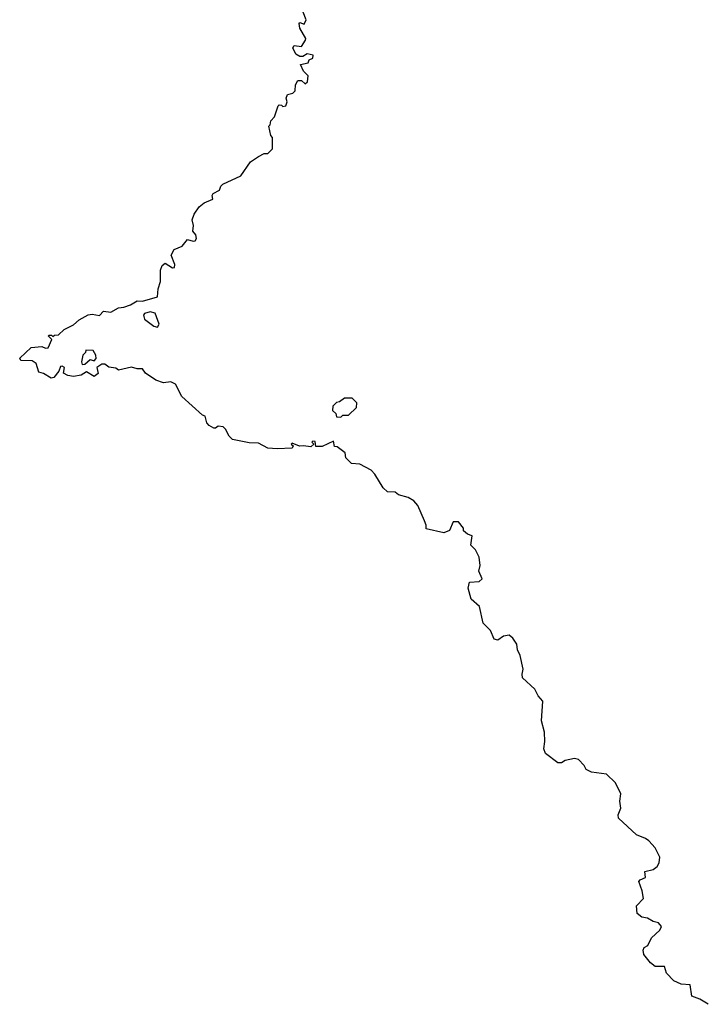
# Model space of a CAD drawing. Extents: x 2029662 to 2246637, y 225654 to 401419.
# Tile 336 of 349: x 2197058 to 2200713, y 320269 to 325535. Entities that reach past the tile are written whole.
import ezdxf

# ---------------------------------------------------------------- set-up
doc = ezdxf.new("R2010")
doc.units = 0

msp = doc.modelspace()

# ---------------------------------------------------------------- linework, layer by layer
at = {"layer": '0CON20XD'}
for points in [[(2199025, 323010), (2199000.7, 323030.7), (2198957.5, 323105), (2198936.4, 323126.4), (2198877, 323157), (2198831.7, 323161.7), (2198801.7, 323191.7), (2198798.3, 323218.3), (2198755, 323250), (2198741.7, 323251.7), (2198735, 323280), (2198675, 323252.5), (2198641.7, 323251.7), (2198638.3, 323278.3), (2198625, 323280), (2198620, 323275), (2198630, 323265), (2198615, 323250), (2198575, 323256.7), (2198553.6, 323253.6), (2198515, 323270), (2198510, 323265), (2198520, 323255), (2198515, 323242.5), (2198435, 323240), (2198385, 323242.5), (2198335, 323270), (2198285, 323272.5), (2198195, 323290), (2198177, 323307), (2198158.8, 323345), (2198145, 323356.7), (2198118.3, 323361.7), (2198105, 323350), (2198095, 323350), (2198070, 323365), (2198058.3, 323378.3), (2198050, 323415), (2198035, 323420), (2197925, 323520), (2197890, 323585), (2197865, 323597.5), (2197827, 323593), (2197785, 323607.5), (2197730, 323645), (2197715, 323667.5), (2197685, 323667.5), (2197655, 323676.7), (2197585, 323660), (2197571.7, 323671.7), (2197535, 323676.7), (2197512.5, 323692.5), (2197497, 323693), (2197470, 323675), (2197477, 323643), (2197455, 323627.5), (2197415, 323652.5), (2197387, 323633), (2197345, 323627.5), (2197315, 323632.5), (2197292.5, 323645), (2197296.7, 323675), (2197285, 323682.5), (2197275, 323680), (2197267.5, 323655), (2197239.3, 323620.7), (2197225, 323617.5), (2197185, 323643.3), (2197160.7, 323650.7), (2197146.1, 323696.1), (2197125, 323711.2), (2197063, 323713), (2197057.5, 323725), (2197118.3, 323781.7), (2197175, 323786.7), (2197195, 323777.5), (2197209.3, 323780.7), (2197230, 323825), (2197211.7, 323841.7), (2197213, 323847), (2197227, 323847), (2197235, 323840), (2197243, 323847), (2197265, 323850), (2197295, 323877.5), (2197345, 323902.5), (2197375, 323930), (2197423.6, 323956.4), (2197445, 323960), (2197485, 323952.5), (2197505, 323976.7), (2197545, 323971.2), (2197585, 323993.8), (2197615, 323996.7), (2197649.6, 324010.5), (2197685, 324032), (2197715, 324028.8), (2197795, 324052.5), (2197797.5, 324095), (2197810, 324135), (2197810, 324195), (2197819.3, 324220.7), (2197835, 324232.5), (2197875, 324207.5), (2197885, 324210), (2197887.5, 324225), (2197867.5, 324275), (2197883.9, 324306.1), (2197926.1, 324323.9), (2197955, 324360), (2197985, 324350), (2197995, 324352.5), (2198002.5, 324365), (2198000, 324385), (2197983.3, 324403.3), (2197986.2, 324435), (2197980, 324465), (2197990, 324495), (2198016.7, 324535), (2198044.3, 324555.7), (2198090, 324575), (2198087.5, 324595), (2198092.5, 324605), (2198125.9, 324624.1), (2198132.5, 324645), (2198143.9, 324656.1), (2198239.6, 324700.5), (2198292.5, 324775), (2198335, 324803.3), (2198365, 324820), (2198385, 324820), (2198410, 324845), (2198410, 324905), (2198400, 324915), (2198390, 324965), (2198397, 324973), (2198400, 324995), (2198420, 325015), (2198440, 325075), (2198445, 325080), (2198458.3, 325078.3), (2198465, 325070), (2198480, 325075), (2198487.5, 325095), (2198482.5, 325115), (2198490, 325135), (2198518.3, 325141.7), (2198530, 325155), (2198533, 325187), (2198545, 325210), (2198565, 325210), (2198585, 325192.5), (2198597, 325203), (2198600, 325235), (2198575, 325260), (2198560, 325295), (2198600, 325305), (2198605, 325320), (2198625, 325330), (2198626.7, 325345), (2198595, 325352.5), (2198571.7, 325338.3), (2198555, 325337.5), (2198535, 325350), (2198517.5, 325385), (2198525, 325397.5), (2198565, 325392.5), (2198586.7, 325425), (2198587.5, 325435), (2198555, 325490), (2198552.5, 325515), (2198555, 325520), (2198578.3, 325511.7), (2198590, 325535), (2198573.3, 325575)], [(2197795, 323890), (2197803, 323907), (2197781.2, 323965), (2197755, 323973.1), (2197725.8, 323964.2), (2197718.8, 323955), (2197724.1, 323934.1), (2197775, 323896.2), (2197795, 323890)], [(2197391.7, 323691.7), (2197405, 323692.5), (2197435, 323717.5), (2197455, 323710), (2197467, 323723), (2197465, 323740), (2197450, 323765), (2197411.7, 323768.3), (2197410, 323755), (2197395, 323740), (2197387.5, 323705), (2197391.7, 323691.7)], [(2198775, 323410), (2198785, 323420), (2198815, 323420), (2198858.3, 323461.7), (2198860, 323485), (2198835, 323510), (2198795, 323510), (2198768.3, 323491.7), (2198751.7, 323488.3), (2198731.7, 323468.3), (2198730, 323445), (2198748.3, 323428.3), (2198751.7, 323411.7), (2198775, 323410)], [(2200738.6, 320268.6), (2200695.6, 320295.6), (2200652.7, 320312.7), (2200642.5, 320372.5), (2200595, 320375.6), (2200555, 320394.4), (2200516.2, 320435), (2200505, 320470), (2200455, 320470), (2200430.3, 320490.3), (2200396, 320535), (2200392, 320558), (2200396.7, 320573.3), (2200416.8, 320583.2), (2200435.8, 320625), (2200480.8, 320665), (2200490, 320685), (2200473.3, 320705), (2200445, 320710.8), (2200415, 320728.9), (2200384.4, 320734.4), (2200360, 320755), (2200356.7, 320795), (2200394.2, 320835), (2200387.1, 320875), (2200368.8, 320925), (2200375.8, 320934.2), (2200405, 320947.5), (2200400.7, 320979.3), (2200445, 320990), (2200466.2, 321005), (2200478, 321025), (2200480, 321055), (2200455.7, 321105.7), (2200422.7, 321142.7), (2200405, 321156), (2200355.9, 321175.9), (2200260, 321265), (2200258.3, 321281.7), (2200273, 321317), (2200267.5, 321355), (2200272.5, 321395), (2200243, 321453), (2200195, 321500), (2200115, 321510.8), (2200087.5, 321525), (2200076.4, 321546.4), (2200045, 321577.5), (2200025, 321582.5), (2199975, 321572.5), (2199955, 321560), (2199935, 321560), (2199869.3, 321609.3), (2199861.2, 321635), (2199866.2, 321675), (2199863.3, 321725), (2199847.5, 321785), (2199855, 321890), (2199829.3, 321919.3), (2199812.5, 321955), (2199746.2, 322015), (2199743.8, 322035), (2199750.7, 322060.7), (2199733.8, 322135), (2199718.8, 322165), (2199716.7, 322195), (2199695, 322227.5), (2199675, 322242.5), (2199645, 322237.5), (2199615, 322216.7), (2199595, 322222.5), (2199575, 322267.5), (2199536.4, 322306.4), (2199517, 322397), (2199472.5, 322435), (2199456.7, 322495), (2199463, 322527), (2199515, 322530), (2199530, 322545), (2199512.5, 322585), (2199520, 322615), (2199515, 322660), (2199495, 322700), (2199470, 322725), (2199477.5, 322775), (2199452.5, 322782.5), (2199431.7, 322801.7), (2199430, 322815), (2199405, 322850), (2199375, 322850), (2199356.4, 322803.6), (2199325, 322790), (2199231.7, 322811.7), (2199231.7, 322831.7), (2199222.5, 322855), (2199186.1, 322936.1), (2199165, 322962.5), (2199135, 322980), (2199083, 322993), (2199065, 323007.5), (2199025, 323010)]]:
    msp.add_lwpolyline(points, dxfattribs=at)

doc.saveas('drawing.dxf')
